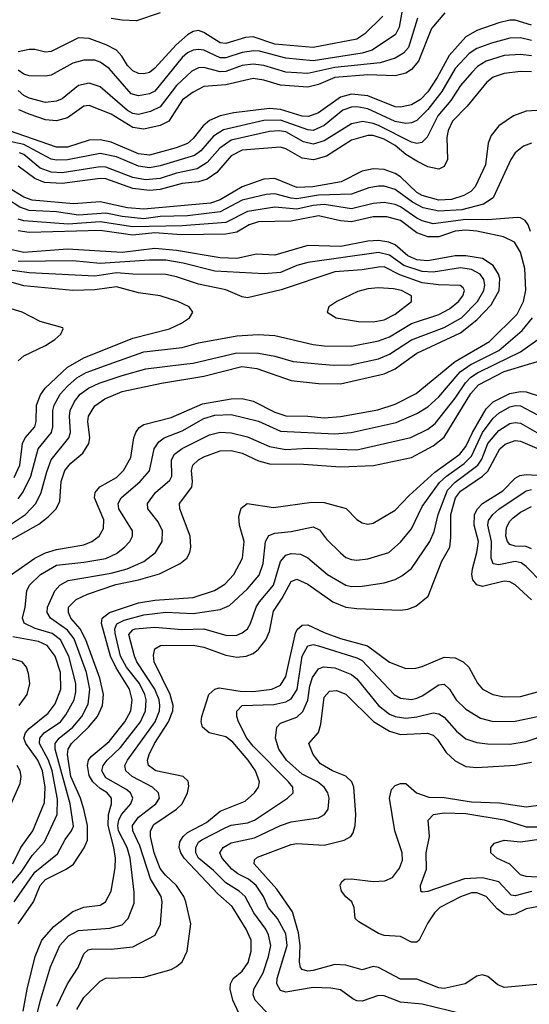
# Model space of a CAD drawing. Header units: inches. Extents: x 1308407 to 1441228, y 959628 to 1036311.
# Tile 484 of 656: x 1396815 to 1398682, y 987655 to 991262. Entities that reach past the tile are written whole.
import ezdxf

# ---------------------------------------------------------------- set-up
doc = ezdxf.new("R2010")
doc.units = ezdxf.units.IN
doc.header["$MEASUREMENT"] = 0
doc.layers.add('B3998', color=7, linetype='Continuous')
doc.layers.add('B3999', color=7, linetype='Continuous')

msp = doc.modelspace()

# ---------------------------------------------------------------- linework, layer by layer
at = {"layer": 'B3998', "color": 5}
for points, elevation in [([(1396710, 989366.5), (1396836.2, 989450), (1396874.7, 989490), (1396894.2, 989530), (1396913.9, 989606.1), (1396930.9, 989649.1), (1396994.9, 989730), (1397000.8, 989750), (1396996.9, 989810), (1397000.4, 989830), (1397016.2, 989863.8), (1397037, 989890), (1397067.3, 989912.7), (1397105.8, 989930), (1397190, 989959.2), (1397277.2, 989982.8), (1397416.2, 990000)], 3240), ([(1396730, 989326.8), (1396885.5, 989414.5), (1396919.6, 989440.4), (1396948.4, 989470), (1396961.6, 989498.4), (1396966.9, 989570), (1396979.9, 989610), (1397002, 989638), (1397046.1, 989673.9), (1397068.2, 989710), (1397071.5, 989730), (1397064.8, 989790), (1397067.5, 989810), (1397090, 989847.8), (1397126.6, 989873.4), (1397190, 989899.6), (1397334.7, 989930), (1397490, 989956.2), (1397628.8, 989991.2), (1397684.2, 989984.2), (1397810, 989940.1), (1397910, 989929.4), (1397990, 989928.5), (1398150, 989964.1), (1398190, 989983.2), (1398213.5, 990000)], 3220), ([(1396761.5, 988070), (1396820.8, 988139.2), (1396860.2, 988199.8), (1396905.5, 988250), (1396952.6, 988350), (1396953.8, 988406.2), (1396933.4, 988510), (1396920.6, 988550), (1396887.7, 988610), (1396888.5, 988630), (1396905.1, 988650), (1396964.4, 988690), (1396984.6, 988715.4), (1397014.4, 988770), (1397020.7, 988799.3), (1397020.9, 988830), (1396994.9, 988930), (1396965.1, 988990), (1396933.6, 989013.6), (1396871.3, 989031.3), (1396831.4, 989051.4), (1396824.8, 989070), (1396834.6, 989110), (1396841.1, 989170), (1396851, 989190), (1396891.5, 989230), (1396950, 989264.3), (1397050, 989274.2), (1397130, 989288.1), (1397170, 989306.1), (1397199.5, 989330), (1397218, 989350), (1397228.4, 989370), (1397227.9, 989390), (1397178.6, 989470), (1397176.1, 989490), (1397186.3, 989510), (1397256.2, 989570), (1397290.8, 989609.2), (1397307.9, 989690), (1397324.4, 989715.6), (1397344.7, 989730), (1397410, 989756.2), (1397490, 989801.2), (1397530, 989812.8), (1397590, 989816.2), (1397690, 989790.7), (1397770, 989754.5), (1397970, 989744.5), (1398029.9, 989750.1), (1398193.8, 989786.2), (1398270, 989819.9), (1398310, 989843.7), (1398350, 989880.1), (1398428.5, 989971.5), (1398469.3, 990000)], 3160), ([(1396785, 989230), (1396870, 989289.7), (1396910, 989309.5), (1396950, 989321.3), (1397050, 989338.3), (1397079.8, 989350), (1397106.1, 989370), (1397121.6, 989398.4), (1397123.4, 989430), (1397088.5, 989510), (1397090.9, 989530), (1397108.7, 989551.3), (1397170, 989585), (1397194.8, 989610), (1397221.8, 989658.2), (1397232.7, 989730), (1397239.9, 989750), (1397252.4, 989767.6), (1397270, 989778.5), (1397370, 989804.7), (1397485.2, 989854.8), (1397590, 989873.5), (1397630, 989873.9), (1397670, 989864.7), (1397750, 989824), (1397790, 989811.2), (1397870, 989809.8), (1397930, 989803), (1397990, 989808.5), (1398127.2, 989832.8), (1398190, 989853.7), (1398267.7, 989892.3), (1398398.5, 990000)], 3180), ([(1396795, 988030), (1396870, 988139.2), (1396953.5, 988206.5), (1396981.7, 988258.3), (1397005.1, 988290), (1397011.9, 988308.1), (1397000.3, 988390), (1396944.6, 988590), (1396944.6, 988610), (1396959.2, 988630), (1397010.1, 988669.9), (1397042.3, 988710), (1397065.5, 988754.5), (1397072.1, 988810), (1397059.6, 988870), (1397014, 988994), (1396990, 989025.7), (1396928.2, 989070), (1396916.1, 989090), (1396916.6, 989110), (1396943.4, 989170), (1396962.3, 989190), (1396992.9, 989207.1), (1397150, 989234.2), (1397208.2, 989250), (1397270, 989277.6), (1397312.3, 989310), (1397337.3, 989350), (1397338.1, 989390), (1397322.6, 989422.6), (1397284.2, 989470), (1397283.4, 989490), (1397312.4, 989530), (1397364.8, 989575.2), (1397372, 989590), (1397371.5, 989650), (1397382.3, 989670), (1397410, 989691.1), (1397510, 989741), (1397550, 989751.1), (1397590, 989748.7), (1397650, 989733.5), (1397730, 989698.8), (1397790, 989687.4), (1397870, 989692.3), (1398050, 989686.6), (1398248.5, 989731.5), (1398310, 989761.5), (1398337.2, 989782.8), (1398410, 989875.5), (1398447.7, 989932.3), (1398467.4, 989952.6), (1398491.7, 989968.3), (1398557.2, 990000)], 3140), ([(1396795.2, 989584.8), (1396815.6, 989630), (1396825.5, 989710), (1396834.7, 989730), (1396870.3, 989770), (1396874.9, 989790), (1396876.7, 989850), (1396891.7, 989888.3), (1396907.8, 989912.2), (1396990, 989988.8), (1397009.4, 990000)], 3280), ([(1396810, 989506.7), (1396827.6, 989532.4), (1396856.3, 989590), (1396882.4, 989690), (1396931.6, 989750), (1396936, 989770), (1396936.2, 989830), (1396941.5, 989850), (1396963.3, 989890), (1396990, 989920.1), (1397024.5, 989950), (1397058.5, 989970), (1397143.1, 990000)], 3260), ([(1396810, 987950.1), (1396866, 988030), (1396890.6, 988090), (1396910, 988112.8), (1396985.4, 988150), (1397012.1, 988167.9), (1397051.8, 988228.2), (1397063, 988257), (1397063.3, 988310), (1397050.2, 988370), (1397037.9, 988410), (1397001.8, 988490), (1396989.6, 988570.4), (1396992.3, 988590), (1397004.6, 988610), (1397067.6, 988670), (1397099.7, 988710), (1397117.9, 988750), (1397121.6, 988790), (1397108.5, 988850), (1397057.4, 988990), (1397036.3, 989030), (1397002.5, 989070), (1396993.4, 989090), (1396993.9, 989110), (1397022.2, 989137.8), (1397062.9, 989157.1), (1397166.9, 989193.1), (1397250, 989210.3), (1397327.7, 989232.3), (1397402.9, 989270), (1397427.4, 989290), (1397438.3, 989310), (1397442, 989330), (1397439.9, 989370), (1397402, 989470), (1397400.5, 989490), (1397445.3, 989550), (1397448.1, 989570), (1397443.8, 989610), (1397449, 989630), (1397469.9, 989650), (1397490, 989661.2), (1397550, 989682.6), (1397590, 989684), (1397630, 989674.6), (1397690, 989645.7), (1397730, 989634.4), (1397854.3, 989634.3), (1397990, 989623.5), (1398110.9, 989629.1), (1398250, 989657.8), (1398330, 989700.5), (1398370, 989732.9), (1398467.7, 989892.3), (1398495.6, 989924.4), (1398590, 989972.7), (1398679.5, 990000)], 3120), ([(1397921.3, 990000), (1397964.1, 989995.9), (1398030, 989998.1), (1398038.9, 990000)], 3240), ([(1396828.3, 987630), (1396842.1, 987710), (1396871.5, 987830), (1396896.7, 987890), (1396940.4, 987939.6), (1397010, 987994.8), (1397050, 988011), (1397110, 988017.9), (1397129.8, 988030), (1397149.9, 988070), (1397164.4, 988155.6), (1397165.9, 988190), (1397160.3, 988230), (1397139.6, 988310), (1397140.3, 988350), (1397151.5, 988390), (1397151.8, 988410), (1397135.4, 988430), (1397110, 988445.4), (1397083.4, 988470), (1397070, 988493.8), (1397063, 988530), (1397067.2, 988550), (1397076.5, 988563.5), (1397142.5, 988617.5), (1397200.2, 988690), (1397222.4, 988730), (1397227, 988770), (1397217.8, 988810), (1397168.1, 988888.1), (1397147.5, 988930), (1397114.3, 989050), (1397116.7, 989070), (1397144.6, 989090), (1397250, 989126), (1397310, 989135.7), (1397450, 989145.5), (1397528.6, 989171.4), (1397566.1, 989193.9), (1397599.2, 989230), (1397630.8, 989290), (1397637, 989350), (1397620.7, 989410), (1397617.5, 989442.5), (1397626.8, 989473.2), (1397648, 989490), (1397744.4, 989475.6), (1397885, 989495), (1397930, 989493.7), (1398011.4, 989471.4), (1398050, 989431.3), (1398070, 989418.9), (1398090, 989414.2), (1398110, 989417.6), (1398190, 989465.3), (1398241.5, 989518.5), (1398335.9, 989604.1), (1398427.7, 989670), (1398450, 989699.1), (1398473.7, 989750), (1398523.4, 989836.6), (1398550, 989862.4), (1398610, 989892.5), (1398650, 989900.5), (1398670, 989899.1), (1398730, 989879.6)], 3080), ([(1396859.7, 987540.3), (1396891.5, 987670), (1396927.9, 987792.1), (1396962.2, 987870), (1396993.6, 987906.4), (1397030, 987925.4), (1397145.6, 987934.4), (1397190, 987945.9), (1397212.7, 987970), (1397234.5, 988025.5), (1397234.2, 988065.8), (1397220.1, 988190), (1397208.2, 988230), (1397177.5, 988290), (1397174.6, 988310), (1397178.1, 988330), (1397188, 988350), (1397222.7, 988390), (1397229.9, 988410), (1397220.6, 988430), (1397203.4, 988443.4), (1397130, 988485.3), (1397116.5, 988510), (1397120.7, 988530), (1397135.7, 988550), (1397184.6, 988595.4), (1397258.1, 988690), (1397276.2, 988730), (1397277.9, 988770), (1397273.5, 988790), (1397253.6, 988830), (1397205.8, 988890), (1397184.7, 988930), (1397164.7, 989015.3), (1397163.4, 989030), (1397171.4, 989048.6), (1397197.8, 989062.2), (1397270, 989081.6), (1397350, 989092), (1397450, 989086.7), (1397550, 989100.8), (1397583.4, 989116.6), (1397650, 989176.6), (1397692.7, 989227.3), (1397707.5, 989270), (1397714.9, 989350), (1397727.9, 989372.1), (1397750, 989381.6), (1397810, 989387.3), (1397890, 989404), (1397913, 989393), (1397939.3, 989359.3), (1397990, 989308.6), (1398010, 989291.7), (1398030, 989284.3), (1398050, 989282), (1398090, 989286.8), (1398167.2, 989310), (1398210, 989347.8), (1398250, 989396.8), (1398290, 989478.9), (1398353.1, 989566.9), (1398378.1, 989590), (1398443.9, 989636.1), (1398470, 989662.5), (1398510, 989749.7), (1398550, 989802.5), (1398570, 989820.8), (1398610, 989843.7), (1398630, 989848.9), (1398650, 989847.9), (1398710, 989815.2)], 3060), ([(1396951.6, 987648.4), (1396990, 987730.2), (1397028.8, 987790), (1397050, 987840.2), (1397065.6, 987854.4), (1397081.8, 987858.2), (1397150, 987857.1), (1397230, 987865.3), (1397311.7, 987908.3), (1397331.3, 987948.7), (1397336.9, 988030), (1397333.8, 988050), (1397294.6, 988114.6), (1397255.4, 988235.4), (1397229.3, 988290), (1397227.7, 988310), (1397250, 988340.8), (1397314, 988390), (1397327.3, 988410), (1397324, 988430), (1397301.7, 988450), (1397227.3, 988490), (1397204.4, 988510), (1397200.5, 988530), (1397209.6, 988550), (1397311.2, 988690), (1397327.4, 988730), (1397328.7, 988750), (1397326, 988770), (1397309.7, 988810), (1397243.8, 988910), (1397235, 988930), (1397215.3, 989010), (1397230, 989027), (1397238, 989030), (1397310, 989036.5), (1397410, 989027.9), (1397490, 989030.1), (1397574.3, 989005.7), (1397610, 989007.8), (1397630, 989016), (1397649.1, 989030.9), (1397661, 989050), (1397681.3, 989110), (1397693.1, 989130), (1397744.2, 989190), (1397770, 989277.4), (1397790, 989300.7), (1397810, 989306.7), (1397843.6, 989303.6), (1397870, 989290.7), (1397942.1, 989230), (1398010.4, 989190), (1398030, 989185.2), (1398070, 989186.5), (1398150, 989199.6), (1398190, 989211.2), (1398215.3, 989224.7), (1398250, 989252.1), (1398317.4, 989350), (1398333.2, 989386.8), (1398347.8, 989450), (1398381.9, 989538.1), (1398410, 989567.4), (1398493.6, 989630), (1398508.2, 989651.8), (1398530.5, 989710), (1398570, 989757.4), (1398610, 989782.2), (1398630, 989786.8), (1398650, 989783.7), (1398710, 989750.1)], 3040), ([(1397023.9, 987636.1), (1397050, 987679.5), (1397110, 987740.1), (1397130, 987750.7), (1397270, 987755), (1397370, 987782.7), (1397390, 987793.2), (1397410, 987811.1), (1397428.7, 987850), (1397441.6, 987950), (1397424.1, 988030), (1397416.3, 988050), (1397390, 988089.9), (1397348.7, 988128.7), (1397330, 988153), (1397307.2, 988210), (1397294.2, 988270), (1397294.6, 988290), (1397306.4, 988313.5), (1397389.9, 988370), (1397410.3, 988390), (1397429.9, 988429.9), (1397434.2, 988454.2), (1397432.2, 988472.2), (1397414.2, 988490), (1397313.5, 988510), (1397286.8, 988530), (1397283.7, 988550), (1397289.2, 988570), (1397309.4, 988610), (1397360.7, 988690), (1397375.7, 988730), (1397377.1, 988750), (1397366.5, 988790), (1397308.2, 988910), (1397305.7, 988934.3), (1397310, 988956.9), (1397330.3, 988969.7), (1397450, 988971), (1397490, 988963.7), (1397570, 988934.7), (1397610, 988926.4), (1397644.7, 988930), (1397670, 988940.8), (1397690, 988955.7), (1397717.3, 988990), (1397730, 989020.8), (1397744.3, 989095.7), (1397777.1, 989142.9), (1397810, 989203.9), (1397830, 989212), (1397870, 989193.6), (1397961.9, 989130), (1398010, 989110.1), (1398050, 989104.5), (1398210, 989099.5), (1398237.2, 989102.8), (1398266.2, 989113.8), (1398311.4, 989150), (1398361.7, 989278.3), (1398390.2, 989330), (1398395, 989365.1), (1398394.9, 989450), (1398411.1, 989510), (1398430, 989534.6), (1398510.4, 989589.6), (1398530, 989608.1), (1398573.8, 989690), (1398593.1, 989706.9), (1398630, 989720.6), (1398650, 989717.5), (1398710, 989692.9)], 3020), ([(1398690, 989137.3), (1398630, 989191.5), (1398610, 989202.6), (1398590, 989204.6), (1398510, 989186.2), (1398490, 989191.6), (1398474.7, 989210), (1398471.1, 989230), (1398473.6, 989250), (1398490.2, 989310), (1398495.4, 989350), (1398480, 989410), (1398481.2, 989450), (1398491.6, 989470), (1398510.5, 989489.5), (1398584.4, 989535.6), (1398630, 989582.7), (1398647.5, 989592.5), (1398670, 989596.1), (1398730, 989591.8)], 2980), ([(1398730, 989197.5), (1398670, 989259.4), (1398652.2, 989272.2), (1398630, 989277.1), (1398570, 989265.4), (1398549, 989269), (1398541.9, 989290), (1398543, 989350), (1398529.4, 989410), (1398533, 989427), (1398548, 989450), (1398570, 989468.7), (1398670, 989536.2), (1398690, 989540.6)], 2960), ([(1398690, 989323.6), (1398670, 989332.1), (1398630, 989333.5), (1398610, 989339.4), (1398601.7, 989350), (1398596.5, 989370), (1398598.3, 989401.7), (1398610, 989425.5), (1398622.3, 989437.7), (1398650, 989458), (1398690, 989478.4)], 2940), ([(1397641.8, 987570), (1397595.3, 987670), (1397586.1, 987710), (1397586.7, 987730), (1397596.5, 987750), (1397630, 987777.1), (1397651.7, 987808.3), (1397663.2, 987850), (1397662.8, 987890), (1397644.5, 987930), (1397593.4, 988013.4), (1397540.3, 988060.3), (1397418, 988190), (1397404.9, 988210), (1397399.1, 988230), (1397401.6, 988250), (1397413.8, 988270), (1397430, 988284.2), (1397499, 988321), (1397550, 988362.1), (1397640.9, 988399.1), (1397675.2, 988430), (1397689.9, 988450.1), (1397693.6, 988470), (1397678.7, 988510), (1397651.8, 988550), (1397595.3, 988615.2), (1397570, 988635.2), (1397509.7, 988650), (1397484.5, 988670), (1397479.9, 988690), (1397481.7, 988710), (1397507.9, 988790), (1397529.8, 988810), (1397545.8, 988814.2), (1397622.5, 988802.5), (1397670, 988800.6), (1397738.3, 988810), (1397770, 988824), (1397790, 988856.2), (1397825.2, 989014.8), (1397831.5, 989028.5), (1397850, 989044.2), (1397870, 989045.8), (1397930, 989017.1), (1397990, 988995.1), (1398088.7, 988968.7), (1398170, 988908.3), (1398230, 988885.5), (1398266.1, 988886.1), (1398290, 988892.1), (1398370, 988926.4), (1398410, 988924.4), (1398439.4, 988910), (1398460.8, 988890), (1398491.8, 988831.8), (1398511, 988810), (1398548.9, 988790), (1398590, 988782), (1398650, 988782.4), (1398734.3, 988805.7)], 2980), ([(1396790.2, 988170), (1396819.2, 988230), (1396863.5, 988290), (1396905.4, 988394.6), (1396908.8, 988451.1), (1396898.4, 988510), (1396880.9, 988550), (1396837.3, 988610), (1396830.5, 988630), (1396836.2, 988650), (1396850, 988665.5), (1396918.9, 988721.1), (1396944.7, 988755.3), (1396966.1, 988810), (1396964.8, 988870), (1396945.2, 988930), (1396916.2, 988970), (1396884.2, 988984.2), (1396790, 989001.8)], 3180), ([(1397733.3, 987610), (1397678.2, 987670), (1397669.9, 987690), (1397672.7, 987710), (1397706.9, 987770), (1397726.9, 987830), (1397734.5, 987870), (1397726.1, 987910), (1397716.5, 987930), (1397672.4, 987990), (1397641.4, 988050), (1397619.4, 988070), (1397570, 988099.6), (1397524.9, 988144.9), (1397470.6, 988190), (1397460.3, 988210), (1397459.9, 988230), (1397470.5, 988249.5), (1397481.9, 988258.1), (1397570, 988303.2), (1397590, 988311), (1397650, 988319.4), (1397674.9, 988330), (1397795.7, 988410), (1397816.6, 988430), (1397815.2, 988450), (1397800.3, 988470), (1397670, 988601.3), (1397647.1, 988630), (1397616.3, 988690), (1397609.9, 988710), (1397610.5, 988729.5), (1397630.4, 988749.6), (1397746.4, 988753.6), (1397790, 988763.6), (1397810, 988773.8), (1397831.1, 988808.9), (1397849.8, 988930.2), (1397870, 988967.8), (1397890, 988972.6), (1397910, 988968.2), (1398050, 988924.2), (1398070, 988914.1), (1398186.9, 988790), (1398210, 988776.4), (1398250, 988771.5), (1398270, 988776.5), (1398290, 988785.1), (1398350, 988825.3), (1398370, 988827.8), (1398389.6, 988809.6), (1398414.2, 988770), (1398450, 988736.2), (1398503.3, 988703.3), (1398550, 988691), (1398630, 988691.8), (1398712.2, 988710)], 2960), ([(1396813.1, 988750), (1396842.4, 988790), (1396852.1, 988830), (1396847.1, 988867.1), (1396839.6, 988890), (1396823.8, 988910), (1396782, 988922)], 3220), ([(1398439.4, 987619.4), (1398290, 987655.8), (1398210, 987663.4), (1398150, 987685.9), (1398130, 987687.7), (1398070, 987666.7), (1398050, 987668.4), (1398035.3, 987675.3), (1397990, 987707.7), (1397954.6, 987714.6), (1397890, 987717), (1397790, 987699.7), (1397770, 987705.2), (1397757.1, 987730), (1397758.3, 987750), (1397795.4, 987870), (1397790, 987913.1), (1397758.9, 987970), (1397725.8, 988010), (1397708.5, 988050), (1397681.3, 988090), (1397653.8, 988113.8), (1397613.6, 988133.6), (1397591.6, 988150), (1397556.7, 988190), (1397548.8, 988210), (1397559.9, 988230), (1397590, 988246.7), (1397675.4, 988264.6), (1397770, 988310.5), (1397810, 988324), (1397910, 988338.5), (1397931.6, 988350), (1397944.5, 988370), (1397949.2, 988410), (1397944.4, 988430), (1397930.4, 988450), (1397906.5, 988470), (1397850, 988497.8), (1397792.6, 988550), (1397763.8, 988590), (1397751.8, 988630), (1397757.3, 988670), (1397770, 988685.6), (1397830, 988706.4), (1397852.3, 988727.7), (1397870, 988769.2), (1397877.9, 988822.1), (1397887.4, 988852.6), (1397910, 988883.6), (1397928.2, 988891.8), (1397970, 988888.1), (1398030, 988863.7), (1398050, 988847.2), (1398129.2, 988750), (1398170, 988717.9), (1398190.3, 988709.7), (1398230, 988703.1), (1398270, 988707.6), (1398330, 988722.7), (1398350, 988719.7), (1398370, 988706.8), (1398415.7, 988655.7), (1398450, 988628.1), (1398490, 988613.7), (1398528.9, 988608.9), (1398610, 988608.1), (1398670, 988617.4), (1398890, 988692.4)], 2940), ([(1398710, 987728.2), (1398590, 987717), (1398566.5, 987726.5), (1398530, 987757.2), (1398510, 987763.5), (1398490, 987758.8), (1398447, 987730), (1398370, 987712.7), (1398350, 987715.2), (1398270, 987747.2), (1398210, 987747.5), (1398130, 987790.4), (1398110, 987794.1), (1398070, 987781.7), (1398010, 987798.4), (1397970, 987800.5), (1397890, 987779.2), (1397870, 987776.9), (1397850, 987782.5), (1397843.8, 987790), (1397840.5, 987810), (1397842.3, 987870), (1397836.9, 987916.9), (1397814.2, 987994.2), (1397757.1, 988077.1), (1397674.2, 988170), (1397675.3, 988184.7), (1397685.7, 988194.3), (1397810, 988240.5), (1397830, 988244.3), (1397930, 988237.6), (1398003.7, 988256.3), (1398028.3, 988270), (1398037.1, 988282.8), (1398044.2, 988310), (1398045.9, 988350), (1398039.5, 988450), (1398032, 988470), (1398010, 988490.8), (1397960.7, 988510), (1397916.5, 988536.5), (1397890, 988569.8), (1397874.2, 988610), (1397910, 988650.3), (1397918.2, 988681.8), (1397930, 988780.4), (1397950, 988802.3), (1397975.4, 988804.6), (1398010, 988791.6), (1398110.6, 988690.6), (1398170, 988655.2), (1398210, 988643.7), (1398308.5, 988648.5), (1398330, 988641.1), (1398345.5, 988625.5), (1398377.7, 988577.7), (1398410, 988546.6), (1398450, 988526.7), (1398490, 988522), (1398630, 988531.3), (1398690, 988541.6)], 2920), ([(1396748.5, 988310), (1396816.5, 988463.5), (1396820.3, 988490), (1396816.2, 988510), (1396805.9, 988530)], 3220), ([(1398710, 988012.7), (1398670, 988005.2), (1398630, 987985.8), (1398610, 987981.6), (1398590, 987985.9), (1398564.8, 988004.8), (1398524.5, 988050), (1398490, 988063.1), (1398470, 988063), (1398430, 988049.1), (1398354.1, 988010), (1398334.4, 987990), (1398310, 987953), (1398278.1, 987890), (1398270, 987883), (1398250, 987883), (1398210, 987903.6), (1398150, 987907.3), (1398130, 987914.2), (1398057.7, 987957.7), (1398044.1, 987970), (1398040.5, 988010), (1398031.2, 988030), (1398009.2, 988049.2), (1397994.2, 988070), (1397988.7, 988091.3), (1397994.7, 988105.3), (1398006.4, 988113.6), (1398030, 988115.3), (1398110, 988104.5), (1398152.8, 988107.2), (1398180.4, 988119.6), (1398206.7, 988153.3), (1398217, 988183), (1398216, 988210), (1398189.1, 988290.9), (1398169.6, 988410), (1398177.5, 988442.5), (1398190, 988456.8), (1398210, 988464.6), (1398230, 988463.5), (1398268.4, 988430), (1398314.3, 988414.3), (1398370, 988412.4), (1398470, 988397.4), (1398572.8, 988392.8), (1398670, 988378.8), (1398770, 988391.6)], 2880), ([(1398690, 988068), (1398630, 988052.8), (1398615.1, 988055.1), (1398570, 988104.1), (1398510, 988119), (1398444.7, 988115.3), (1398310, 988068.1), (1398290, 988066), (1398284.2, 988070), (1398283.8, 988090), (1398304.9, 988150), (1398304, 988210), (1398316.2, 988270), (1398311.4, 988330), (1398331.1, 988350), (1398370, 988356.4), (1398450, 988354), (1398590, 988330.4), (1398670, 988304.7), (1398830, 988304.7)], 2860), ([(1398750, 988118.2), (1398670, 988123.9), (1398650, 988129.9), (1398610, 988168.9), (1398563, 988190), (1398541, 988210), (1398540.9, 988230), (1398554, 988246), (1398590, 988256.8), (1398650, 988249.7), (1398710, 988259.3)], 2840)]:
    msp.add_lwpolyline(points, dxfattribs=dict(at, elevation=elevation))
at = {"layer": 'B3999', "color": 5}
for points, elevation in [([(1398214.7, 991290), (1398204.9, 991235.1), (1398191.8, 991208.2), (1398106.1, 991150), (1398070, 991139.4), (1397890, 991111.3), (1397790, 991121.4), (1397693.8, 991146.2), (1397672.4, 991147.6), (1397630, 991141.4), (1397570, 991122.5), (1397550, 991122.3), (1397490, 991150.2), (1397470, 991153.4), (1397450, 991150.3), (1397430, 991140.8), (1397410, 991123.9), (1397310, 991000.3), (1397290, 990990.6), (1397250, 990982.9), (1397223.8, 990990), (1397142.8, 991082.8), (1397110, 991106.8), (1397090, 991113.3), (1397050, 991113.9), (1397010, 991102.8), (1396930, 991058.8), (1396910, 991055), (1396850, 991056.3), (1396830, 991062.9), (1396810, 991077.6)], 2940), ([(1398372.7, 991287.3), (1398323.7, 991230), (1398276.1, 991110), (1398250, 991079.2), (1398230, 991066.1), (1398190, 991056.4), (1398090, 991060.5), (1397970, 991050.7), (1397910, 991024.5), (1397870, 991015.4), (1397770, 991021.9), (1397710, 991040.8), (1397670, 991046.7), (1397570, 991023.3), (1397490, 991017.4), (1397450, 990997.1), (1397411.7, 990968.3), (1397361.7, 990890), (1397330, 990873.9), (1397270, 990861.2), (1397230, 990866.7), (1397150, 990915.4), (1397070, 990947.8), (1397050, 990945.5), (1396990, 990902.9), (1396950, 990891.1), (1396910, 990894.9), (1396850, 990915.4), (1396812.1, 990932.1)], 2980), ([(1397330, 991286.8), (1397242.4, 991257.6), (1397190, 991259.7), (1397150, 991266.7)], 2880), ([(1398690, 991242.5), (1398630, 991259.9), (1398610, 991260.5), (1398570, 991251), (1398490, 991222.9), (1398450, 991199.1), (1398388.8, 991131.2), (1398344.9, 991050), (1398310, 990998.3), (1398283.4, 990970), (1398250, 990950.2), (1398210, 990941.4), (1398190, 990942.3), (1398090, 990983.6), (1398030, 990989.3), (1397990, 990978.1), (1397910, 990920.5), (1397872.9, 990907.1), (1397850, 990908.1), (1397770, 990932.7), (1397730, 990937.1), (1397599.1, 990920.9), (1397550, 990909.9), (1397510, 990892.3), (1397487, 990873), (1397450, 990826.7), (1397430, 990808.8), (1397387.9, 990792.1), (1397290, 990766.3), (1397250, 990770.6), (1397150, 990813.6), (1397110, 990821.9), (1397070, 990820.1), (1396990, 990795), (1396950, 990795), (1396750, 990864.5)], 3020), ([(1398145.2, 991274.8), (1398079.3, 991210), (1398050, 991190.7), (1397890, 991159.7), (1397750, 991172.9), (1397670, 991199.2), (1397642.7, 991197.3), (1397570, 991174.6), (1397550, 991177.7), (1397490, 991215.1), (1397470, 991221.9), (1397450, 991218.4), (1397430, 991206.9), (1397388.2, 991170), (1397310, 991084.3), (1397290, 991068.6), (1397270, 991063.2), (1397250, 991065), (1397230, 991074.6), (1397210, 991094), (1397188.6, 991128.6), (1397169.3, 991150), (1397131.8, 991170), (1397070, 991193.5), (1397030, 991195.4), (1396930, 991145.4), (1396910, 991142.9), (1396870, 991152.7), (1396850, 991153), (1396810, 991144.2)], 2920), ([(1398272.6, 991267.4), (1398239.6, 991160.4), (1398221, 991139), (1398190, 991121.6), (1398135.5, 991104.5), (1397970, 991086.4), (1397870, 991064.5), (1397790, 991069.4), (1397710, 991094), (1397670, 991099.1), (1397630, 991093.8), (1397570, 991071.9), (1397550, 991071.2), (1397490, 991087), (1397470, 991085.9), (1397446.1, 991073.9), (1397390, 991021), (1397330, 990942.6), (1397294.7, 990925.3), (1397250, 990915.3), (1397230, 990918.6), (1397210, 990929.7), (1397110, 991016.1), (1397070, 991029.1), (1397030, 991021.3), (1396970, 990972.5), (1396950, 990963), (1396910, 990958.5), (1396850, 990974.8), (1396830, 990984.4), (1396810, 991002.4)], 2960), ([(1398690, 991185.2), (1398650, 991196.1), (1398610, 991194.5), (1398543.5, 991176.5), (1398490, 991156.8), (1398461.4, 991138.6), (1398410, 991082.8), (1398361.5, 990998.5), (1398310, 990933.6), (1398270, 990892.9), (1398250, 990884.3), (1398230, 990882.1), (1398190, 990888.8), (1398090, 990935.3), (1398050, 990942.6), (1398030, 990941.5), (1397998.4, 990930), (1397930, 990874.5), (1397890, 990856.2), (1397870, 990858), (1397770, 990893.9), (1397710, 990892.3), (1397561.3, 990858.7), (1397524.4, 990835.6), (1397478.4, 990781.6), (1397455, 990765), (1397330, 990727.1), (1397290, 990719.5), (1397250, 990724.9), (1397170, 990759.1), (1397110, 990772), (1396990, 990748.6), (1396950, 990747.1), (1396930, 990751.2), (1396830, 990805.2), (1396742.8, 990822.8)], 3040), ([(1398690, 991129.1), (1398650, 991134.6), (1398590.3, 991130.3), (1398524.1, 991110), (1398492.7, 991090), (1398471.2, 991068.8), (1398430, 991021.2), (1398394.4, 990965.6), (1398346.3, 990910), (1398307.9, 990832.1), (1398288.3, 990811.7), (1398270, 990808.7), (1398250, 990812.9), (1398130, 990874.1), (1398110, 990882.2), (1398071.5, 990888.5), (1398030, 990880.1), (1397930, 990818.8), (1397890, 990806.3), (1397854.6, 990814.6), (1397790, 990851), (1397765.6, 990854.4), (1397730, 990852), (1397590, 990820.2), (1397548.4, 990791.6), (1397501.5, 990738.5), (1397464.6, 990715.4), (1397390, 990699.7), (1397330, 990680.6), (1397275.4, 990675.4), (1397230, 990684.5), (1397130, 990722.1), (1397110, 990722.6), (1396970, 990701.6), (1396930, 990703.4), (1396890, 990718.6), (1396830, 990767.8), (1396814.8, 990774.8)], 3060), ([(1398690, 991071.4), (1398650, 991071.8), (1398590, 991064.7), (1398550, 991051.1), (1398526.6, 991033.4), (1398454.2, 990945.8), (1398401.1, 990890), (1398384.2, 990855.8), (1398379.4, 990830), (1398382.1, 990750), (1398370, 990723.7), (1398350, 990715), (1398310, 990723.3), (1398270, 990743.5), (1398230, 990768.3), (1398190, 990801.5), (1398150, 990824.1), (1398110, 990837.5), (1398090, 990837.7), (1398030, 990820.5), (1397938.4, 990761.6), (1397891.4, 990748.6), (1397850, 990755.2), (1397790, 990788.9), (1397770, 990794.8), (1397630, 990783.7), (1397590, 990763.8), (1397537.7, 990702.3), (1397501.7, 990678.3), (1397470, 990668.2), (1397410, 990661.6), (1397330, 990640.1), (1397290, 990636.2), (1397230, 990643.7), (1397130, 990679.2), (1397110, 990680.6), (1396970, 990661.9), (1396905.7, 990665.7), (1396870, 990679.7), (1396810, 990725.9)], 3080), ([(1398710, 990928.8), (1398670, 990926.3), (1398623.5, 990910), (1398570, 990872.7), (1398541.9, 990838.1), (1398531.4, 990810), (1398521.6, 990730), (1398484.2, 990650), (1398467.4, 990632.6), (1398442.6, 990617.4), (1398397.2, 990602.8), (1398350, 990601.2), (1398290, 990617.6), (1398269.4, 990629.4), (1398210, 990685.9), (1398190, 990699), (1398150, 990713.5), (1398110, 990715.1), (1398070, 990707.7), (1397992.3, 990667.7), (1397889.4, 990649.4), (1397830, 990647.2), (1397750, 990680.7), (1397710, 990677.5), (1397630, 990649.4), (1397550, 990602.1), (1397514, 990590), (1397270, 990567.3), (1397210, 990573.1), (1397110, 990594.7), (1397012.2, 990587.8), (1396861.3, 990601.3), (1396830, 990612.2), (1396770, 990648.4)], 3120), ([(1398690, 990809.1), (1398661.2, 990798.8), (1398630, 990774), (1398614.8, 990750), (1398550.1, 990610), (1398514, 990586), (1398435.1, 990564.9), (1398350, 990560.6), (1398293.1, 990573.1), (1398253.6, 990593.6), (1398190, 990640.2), (1398150, 990651.8), (1398130, 990652.5), (1398094.1, 990645.9), (1398030, 990622.3), (1397910, 990618.7), (1397830, 990606.3), (1397810, 990607.6), (1397750, 990624), (1397718.2, 990621.8), (1397630, 990600.7), (1397550, 990557.7), (1397430, 990543.5), (1397330, 990541.1), (1397270, 990533), (1397190, 990540.6), (1397130, 990553.8), (1397030, 990546), (1396950, 990558.5), (1396850, 990563.5), (1396815.2, 990575.2), (1396770, 990604.3)], 3140), ([(1398686.3, 990486.3), (1398677.9, 990510), (1398666.9, 990526.9), (1398650, 990536.3), (1398637.3, 990537.3), (1398530.6, 990529.4), (1398450, 990529.8), (1398330, 990514.5), (1398290, 990524.9), (1398270, 990534.8), (1398210, 990576.2), (1398190, 990585.1), (1398150, 990592.5), (1398110, 990588.9), (1398030, 990569.7), (1397930, 990584.4), (1397890, 990581.8), (1397830, 990567.8), (1397750, 990575.2), (1397650, 990559), (1397570, 990519.6), (1397410, 990506.8), (1397230, 990503.7), (1397110, 990521), (1396993.1, 990513.1), (1396830, 990525.3), (1396810, 990531.8)], 3160), ([(1398398.5, 990000), (1398410.3, 990009.7), (1398536.7, 990083.3), (1398637.1, 990182.9), (1398660.6, 990230), (1398668.8, 990271.2), (1398665.6, 990350), (1398650, 990410), (1398627.1, 990447.1), (1398586.8, 990466.8), (1398490, 990486.9), (1398450, 990490.6), (1398410, 990486.8), (1398350, 990466.9), (1398310, 990466), (1398270, 990481.5), (1398210, 990526), (1398160.2, 990540.2), (1398110, 990539.4), (1398030, 990521.5), (1397990, 990524.8), (1397910, 990543.9), (1397810, 990523.7), (1397690, 990521.9), (1397655.3, 990510), (1397610, 990483.3), (1397570, 990476), (1397406.1, 990473.9), (1397310, 990481.3), (1397230, 990473.1), (1397109.3, 990489.3), (1396850, 990482), (1396810, 990488.1)], 3180), ([(1398213.5, 990000), (1398270, 990040.4), (1398430, 990115.4), (1398490, 990161.9), (1398542.1, 990217.9), (1398571, 990270), (1398573.7, 990313.7), (1398569.6, 990330), (1398550, 990361.1), (1398510, 990386.8), (1398450, 990396.9), (1398410, 990397.3), (1398310, 990378.5), (1398270, 990382.6), (1398237.5, 990397.5), (1398190, 990437.4), (1398166.8, 990446.8), (1398130, 990453), (1398090, 990451), (1397991.4, 990431.4), (1397870, 990434.6), (1397750, 990399.6), (1397682.7, 990402.7), (1397610, 990387), (1397550, 990390.2), (1397390, 990416.1), (1397310, 990423.9), (1397190, 990409.6), (1396990, 990421.9), (1396830, 990409.6), (1396770, 990422.3)], 3220), ([(1398038.9, 990000), (1398130, 990019.9), (1398170, 990036.8), (1398250, 990089.5), (1398370, 990133.9), (1398433.2, 990170), (1398492.1, 990230), (1398515.7, 990270), (1398519.2, 990290), (1398515.9, 990310), (1398502.2, 990330), (1398470, 990347.1), (1398430, 990352.8), (1398330, 990336.8), (1398290, 990339.1), (1398222, 990362), (1398170, 990399.7), (1398130, 990409), (1397870, 990373.1), (1397830, 990361.9), (1397770, 990335.4), (1397710.6, 990330.6), (1397530, 990341.2), (1397414.2, 990370), (1397350, 990380.9), (1397290, 990381.2), (1397110, 990368.6), (1397010, 990379), (1396810, 990376.5)], 3240), ([(1397009.4, 990000), (1397050, 990023.6), (1397230, 990095.2), (1397364.4, 990130), (1397407.6, 990150), (1397437.4, 990170), (1397449.7, 990190), (1397435.8, 990210), (1397394, 990230), (1397330, 990249.9), (1397250, 990261.8), (1397170, 990283), (1397090, 990272.9), (1397009.5, 990270.5), (1396830, 990286.8), (1396609.5, 990350.5)], 3280), ([(1397143.1, 990000), (1397270, 990045.1), (1397410, 990061.1), (1397470, 990078.6), (1397610, 990104.3), (1397688.4, 990108.4), (1397750, 990105.7), (1397890, 990072.2), (1397930, 990067.3), (1398030, 990065.9), (1398130, 990085.1), (1398170, 990100.1), (1398250, 990149.2), (1398350, 990182.6), (1398390, 990203), (1398423.1, 990230), (1398437.9, 990250), (1398444.9, 990270), (1398439.2, 990279.2), (1398428.8, 990288.8), (1398349.8, 990290.2), (1398290, 990298.6), (1398207.7, 990327.7), (1398150, 990356.1), (1398130, 990355.7), (1398070, 990345.4), (1397970, 990338.8), (1397772.9, 990272.9), (1397650, 990243.2), (1397630, 990247.2), (1397570, 990272.7), (1397470, 990293.3), (1397390, 990320.4), (1397350, 990328.3), (1397230, 990329.4), (1397170, 990334.6), (1397090, 990321.9), (1396850, 990335.1), (1396770, 990345.8)], 3260), ([(1396810, 990011.8), (1396830, 990030.5), (1396910, 990068), (1396943.2, 990090), (1396965.3, 990110), (1396974.7, 990130), (1396972.6, 990132.6), (1396890, 990156.1), (1396823.9, 990190), (1396730, 990218.1)], 3320), ([(1398469.3, 990000), (1398470, 990000.5), (1398570.3, 990050), (1398656.2, 990123.8), (1398693.7, 990170)], 3160), ([(1398557.2, 990000), (1398650, 990044.9), (1398713.2, 990090)], 3140), ([(1397416.2, 990000), (1397450, 990004.2), (1397610, 990041.9), (1397690, 990040.2), (1397749.8, 990029.8), (1397817.1, 990010), (1397921.3, 990000)], 3240), ([(1398679.5, 990000), (1398741.2, 990018.8)], 3120)]:
    msp.add_lwpolyline(points, dxfattribs=dict(at, elevation=elevation))
at = {"layer": 'B3999', "color": 5, "elevation": 3280}
msp.add_lwpolyline([(1398130, 990280.1), (1398090, 990276.1), (1398053.9, 990266.1), (1397977.1, 990230), (1397947.7, 990210), (1397942, 990190), (1397974.8, 990170), (1398056, 990156), (1398110, 990154.6), (1398150, 990163), (1398190, 990183.7), (1398250.7, 990230), (1398249.8, 990250), (1398213.5, 990270), (1398184.1, 990275.9)], close=True, dxfattribs=at)

doc.saveas('drawing.dxf')
